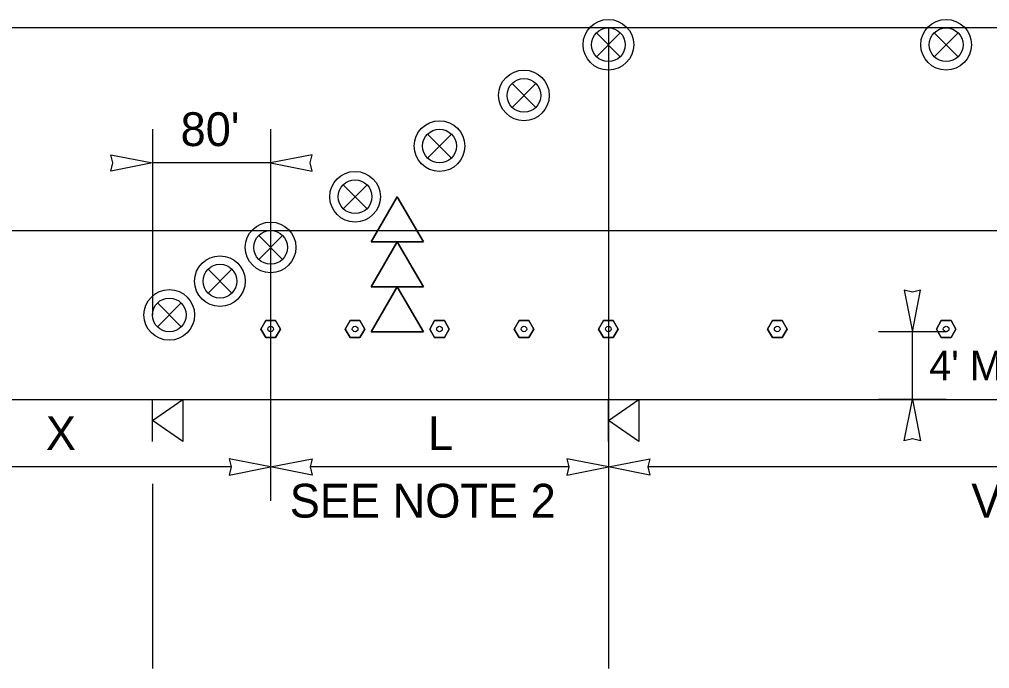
# Model space of a CAD drawing. Extents: x 99958 to 100176, y 99935 to 100011.
# Drawn here: x 100085.168 to 100087.467, y 99973.758 to 99975.296 of the extents above; entities that cross this region are included whole.
import ezdxf

# ---------------------------------------------------------------- set-up
doc = ezdxf.new("R2010")
doc.units = 0
for name, color, linetype in [('RD_ED_ShoulderPavedEdge', 7, 'Continuous'), ('RD_MK_LineEdgeWhite', 7, 'Continuous'), ('RD_MK_LineLane', 7, 'Continuous'), ('TR_WZ_PortableSignMountBlk-Wht', 7, 'Continuous'), ('TR_WZ_SequentialArrowSign', 7, 'Continuous'), ('TR_WZ_TrafficSafetyDrum', 7, 'Continuous'), ('TR_WZ_TubularMarker', 7, 'Continuous'), ('TR_WZ_WorkZoneDetails', 7, 'Continuous'), ('TR_WZ_WorkZoneTextCurrent', 7, 'Continuous')]:
    doc.layers.add(name, color=color, linetype=linetype)

msp = doc.modelspace()

# ---------------------------------------------------------------- linework, layer by layer
at = {"layer": 'RD_ED_ShoulderPavedEdge'}
msp.add_line((100080.8283, 99974.3957), (100094.8933, 99974.3957), dxfattribs=at)
at = {"layer": 'RD_MK_LineEdgeWhite'}
msp.add_line((100080.8283, 99974.7957), (100094.8933, 99974.7957), dxfattribs=at)
at = {"layer": 'RD_MK_LineLane'}
msp.add_lwpolyline([(100094.8933, 99975.2757), (100080.8283, 99975.2757)], dxfattribs=at)
at = {"layer": 'TR_WZ_PortableSignMountBlk-Wht'}
for p, q in [((100085.4836, 99974.2957), (100085.4836, 99974.3957)), ((100086.5636, 99974.2957), (100086.5636, 99974.3957))]:
    msp.add_line(p, q, dxfattribs=at)
for points in [[(100085.4836, 99974.3456), (100085.5554, 99974.3957), (100085.5554, 99974.2957)], [(100086.5636, 99974.3456), (100086.6354, 99974.3957), (100086.6354, 99974.2957)]]:
    msp.add_lwpolyline(points, close=True, dxfattribs=at)
at = {"layer": 'TR_WZ_SequentialArrowSign'}
for points in [[(100086.0636, 99974.8757), (100086.0018, 99974.7691), (100086.0636, 99974.7691), (100086.1254, 99974.7691), (100086.0636, 99974.8757)], [(100086.1254, 99974.7691), (100086.0636, 99974.7691), (100086.0018, 99974.7691), (100086.0636, 99974.8757), (100086.1254, 99974.7691)], [(100086.0636, 99974.7691), (100086.0018, 99974.6624), (100086.0636, 99974.6624), (100086.1254, 99974.6624), (100086.0636, 99974.7691)], [(100086.1254, 99974.6624), (100086.0636, 99974.6624), (100086.0018, 99974.6624), (100086.0636, 99974.7691), (100086.1254, 99974.6624)], [(100086.0636, 99974.6624), (100086.0018, 99974.5557), (100086.1254, 99974.5557), (100086.0636, 99974.6624)], [(100086.1254, 99974.5557), (100086.0018, 99974.5557), (100086.0636, 99974.6624), (100086.1254, 99974.5557)]]:
    msp.add_lwpolyline(points, dxfattribs=at)
at = {"layer": 'TR_WZ_TrafficSafetyDrum'}
for p, q in [((100086.5353, 99975.264), (100086.5919, 99975.2074)), ((100086.5919, 99975.264), (100086.5353, 99975.2074)), ((100087.3353, 99975.264), (100087.3919, 99975.2074)), ((100087.3919, 99975.264), (100087.3353, 99975.2074)), ((100086.3353, 99975.144), (100086.3919, 99975.0874)), ((100086.3919, 99975.144), (100086.3353, 99975.0874)), ((100086.1353, 99975.024), (100086.1919, 99974.9674)), ((100086.1919, 99975.024), (100086.1353, 99974.9674)), ((100085.9353, 99974.904), (100085.9919, 99974.8474)), ((100085.9919, 99974.904), (100085.9353, 99974.8474)), ((100085.7353, 99974.784), (100085.7919, 99974.7274)), ((100085.7919, 99974.784), (100085.7353, 99974.7274)), ((100085.6153, 99974.704), (100085.6719, 99974.6474)), ((100085.6719, 99974.704), (100085.6153, 99974.6474)), ((100085.4953, 99974.624), (100085.5519, 99974.5674)), ((100085.5519, 99974.624), (100085.4953, 99974.5674))]:
    msp.add_line(p, q, dxfattribs=at)
for centre, radius in [((100086.5636, 99975.2357), 0.06), ((100086.5636, 99975.2357), 0.06), ((100087.3636, 99975.2357), 0.06), ((100087.3636, 99975.2357), 0.06), ((100086.5636, 99975.2357), 0.04), ((100087.3636, 99975.2357), 0.04), ((100086.3636, 99975.1157), 0.06), ((100086.3636, 99975.1157), 0.06), ((100086.3636, 99975.1157), 0.04), ((100086.1636, 99974.9957), 0.06), ((100086.1636, 99974.9957), 0.06), ((100086.1636, 99974.9957), 0.04), ((100085.9636, 99974.8757), 0.06), ((100085.9636, 99974.8757), 0.06), ((100085.9636, 99974.8757), 0.04), ((100085.7636, 99974.7557), 0.06), ((100085.7636, 99974.7557), 0.06), ((100085.7636, 99974.7557), 0.04), ((100085.6436, 99974.6757), 0.06), ((100085.6436, 99974.6757), 0.06), ((100085.6436, 99974.6757), 0.04), ((100085.5236, 99974.5957), 0.06), ((100085.5236, 99974.5957), 0.06), ((100085.5236, 99974.5957), 0.04)]:
    msp.add_circle(centre, radius, dxfattribs=at)
at = {"layer": 'TR_WZ_TubularMarker'}
for points in [[(100085.7405, 99974.5624), (100085.7521, 99974.5824), (100085.7752, 99974.5824), (100085.7867, 99974.5624), (100085.7752, 99974.5424), (100085.7521, 99974.5424)], [(100085.9405, 99974.5624), (100085.9521, 99974.5824), (100085.9752, 99974.5824), (100085.9867, 99974.5624), (100085.9752, 99974.5424), (100085.9521, 99974.5424)], [(100086.1405, 99974.5624), (100086.1521, 99974.5824), (100086.1752, 99974.5824), (100086.1867, 99974.5624), (100086.1752, 99974.5424), (100086.1521, 99974.5424)], [(100086.3405, 99974.5624), (100086.3521, 99974.5824), (100086.3752, 99974.5824), (100086.3867, 99974.5624), (100086.3752, 99974.5424), (100086.3521, 99974.5424)], [(100086.5405, 99974.5624), (100086.5521, 99974.5824), (100086.5752, 99974.5824), (100086.5867, 99974.5624), (100086.5752, 99974.5424), (100086.5521, 99974.5424)], [(100086.9405, 99974.5624), (100086.9521, 99974.5824), (100086.9752, 99974.5824), (100086.9867, 99974.5624), (100086.9752, 99974.5424), (100086.9521, 99974.5424)], [(100087.3405, 99974.5624), (100087.3521, 99974.5824), (100087.3752, 99974.5824), (100087.3867, 99974.5624), (100087.3752, 99974.5424), (100087.3521, 99974.5424)]]:
    msp.add_lwpolyline(points, close=True, dxfattribs=at)
for points in [[(100085.7521, 99974.5424), (100085.7752, 99974.5424), (100085.7867, 99974.5624), (100085.7752, 99974.5824), (100085.7521, 99974.5824), (100085.7405, 99974.5624), (100085.7521, 99974.5424)], [(100085.9521, 99974.5424), (100085.9752, 99974.5424), (100085.9867, 99974.5624), (100085.9752, 99974.5824), (100085.9521, 99974.5824), (100085.9405, 99974.5624), (100085.9521, 99974.5424)], [(100086.1521, 99974.5424), (100086.1752, 99974.5424), (100086.1867, 99974.5624), (100086.1752, 99974.5824), (100086.1521, 99974.5824), (100086.1405, 99974.5624), (100086.1521, 99974.5424)], [(100086.3521, 99974.5424), (100086.3752, 99974.5424), (100086.3867, 99974.5624), (100086.3752, 99974.5824), (100086.3521, 99974.5824), (100086.3405, 99974.5624), (100086.3521, 99974.5424)], [(100086.5521, 99974.5424), (100086.5752, 99974.5424), (100086.5867, 99974.5624), (100086.5752, 99974.5824), (100086.5521, 99974.5824), (100086.5405, 99974.5624), (100086.5521, 99974.5424)], [(100086.9521, 99974.5424), (100086.9752, 99974.5424), (100086.9867, 99974.5624), (100086.9752, 99974.5824), (100086.9521, 99974.5824), (100086.9405, 99974.5624), (100086.9521, 99974.5424)], [(100087.3521, 99974.5424), (100087.3752, 99974.5424), (100087.3867, 99974.5624), (100087.3752, 99974.5824), (100087.3521, 99974.5824), (100087.3405, 99974.5624), (100087.3521, 99974.5424)]]:
    msp.add_lwpolyline(points, dxfattribs=at)
for centre in [(100085.7636, 99974.5624), (100085.9636, 99974.5624), (100086.1636, 99974.5624), (100086.3636, 99974.5624), (100086.5636, 99974.5624), (100086.9636, 99974.5624), (100087.3636, 99974.5624)]:
    msp.add_circle(centre, 0.00667, dxfattribs=at)
at = {"layer": 'TR_WZ_WorkZoneDetails'}
for p, q in [((100086.5636, 99975.2757), (100086.5636, 99973.758)), ((100085.4836, 99975.0357), (100085.4836, 99974.5957)), ((100085.7636, 99975.0357), (100085.7636, 99974.1557)), ((100085.7636, 99974.9557), (100085.4836, 99974.9557)), ((100087.3636, 99974.5557), (100087.2036, 99974.5557)), ((100087.2836, 99974.3957), (100087.2836, 99974.5557)), ((100087.3636, 99974.3957), (100087.2036, 99974.3957)), ((100085.6698, 99974.2357), (100084.8573, 99974.2357)), ((100085.6698, 99974.2357), (100084.8573, 99974.2357)), ((100086.4698, 99974.2357), (100085.8573, 99974.2357)), ((100089.4699, 99974.2357), (100086.6573, 99974.2357)), ((100085.4836, 99974.1957), (100085.4836, 99973.758))]:
    msp.add_line(p, q, dxfattribs=at)
for points in [[(100085.4836, 99974.9557), (100085.3853, 99974.9365), (100085.3898, 99974.9557), (100085.3853, 99974.975)], [(100085.7636, 99974.9557), (100085.8619, 99974.9365), (100085.8573, 99974.9557), (100085.8619, 99974.975)], [(100087.2836, 99974.5557), (100087.3029, 99974.654), (100087.2836, 99974.6495), (100087.2643, 99974.654)], [(100087.2836, 99974.3957), (100087.3029, 99974.2974), (100087.2836, 99974.302), (100087.2643, 99974.2974)], [(100085.7636, 99974.2357), (100085.6653, 99974.255), (100085.6698, 99974.2357), (100085.6653, 99974.2165)], [(100085.7636, 99974.2357), (100085.6653, 99974.255), (100085.6698, 99974.2357), (100085.6653, 99974.2165)], [(100085.7636, 99974.2357), (100085.8619, 99974.255), (100085.8573, 99974.2357), (100085.8619, 99974.2165)], [(100086.5636, 99974.2357), (100086.4653, 99974.255), (100086.4698, 99974.2357), (100086.4653, 99974.2165)], [(100086.5636, 99974.2357), (100086.6619, 99974.255), (100086.6573, 99974.2357), (100086.6619, 99974.2165)]]:
    msp.add_lwpolyline(points, close=True, dxfattribs=at)

# ---------------------------------------------------------------- texts
at = {"layer": 'TR_WZ_WorkZoneTextCurrent'}
for s, height, p in [("80'", 0.08, (100085.5503, 99974.9957)), ("4' MIN BIKE LANE", 0.07, (100087.3236, 99974.4407))]:
    msp.add_text(s, height=height, dxfattribs=at).set_placement(p)
for s, p in [('X', (100085.2311, 99974.2757)), ('X', (100085.2311, 99974.2757)), ('L', (100086.1364, 99974.2757)), ('SEE NOTE 2', (100085.8088, 99974.1157)), ('VARIES, SEE NOTE 3', (100087.4234, 99974.1157))]:
    msp.add_text(s, height=0.08, rotation=360, dxfattribs=at).set_placement(p)

doc.saveas('drawing.dxf')
